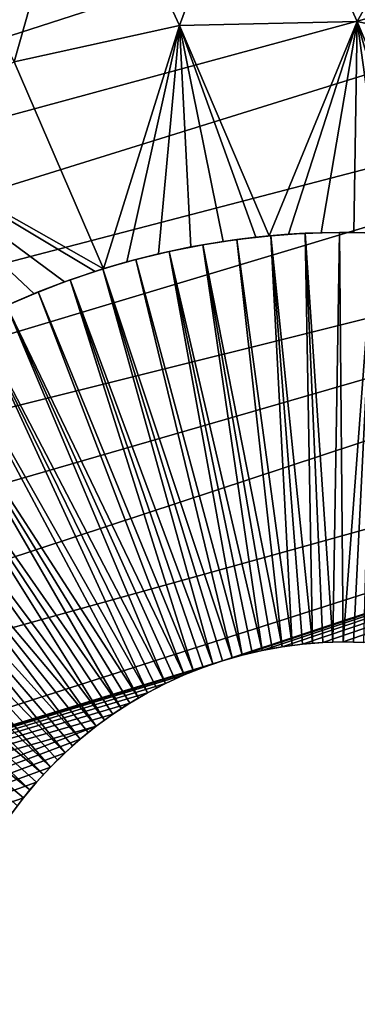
# Model space of a CAD drawing. Header units: millimetres. Extents: x -50 to 50, y -50 to 50.
# Tile 445 of 562: x 36.4 to 38.3, y 11.2 to 16.6. Entities that reach past the tile are written whole.
import ezdxf

# ---------------------------------------------------------------- set-up
doc = ezdxf.new("R2010")
doc.units = ezdxf.units.MM
doc.header["$LTSCALE"] = 65.185185
for name, color, linetype in [('36', 7, 'CONTINUOUS'), ('39', 7, 'CONTINUOUS'), ('58', 7, 'CONTINUOUS'), ('59', 7, 'CONTINUOUS'), ('61', 7, 'CONTINUOUS')]:
    doc.layers.add(name, color=color, linetype=linetype)

msp = doc.modelspace()

# ---------------------------------------------------------------- linework, layer by layer
at = {"layer": '36', "color": 15, "linetype": 'Continuous', "true_color": 0xaf503c}
for points in [[(36.7688, 17.7351, -5.5113), (37.7398, 17.7947, -4.9199), (37.2972, 16.5949, -5.5113), (36.7688, 17.7351, -5.5113)], [(37.7398, 17.7947, -4.9199), (38.2728, 16.6172, -4.9199), (37.2972, 16.5949, -5.5113), (37.7398, 17.7947, -4.9199)], [(37.7398, 17.7947, -4.9199), (38.818, 17.5918, -4.3157), (38.2728, 16.6172, -4.9199), (37.7398, 17.7947, -4.9199)], [(35.8634, 17.5154, -6.0897), (36.7688, 17.7351, -5.5113), (36.3892, 16.3947, -6.0897), (35.8634, 17.5154, -6.0897)], [(36.7688, 17.7351, -5.5113), (37.2972, 16.5949, -5.5113), (36.3892, 16.3947, -6.0897), (36.7688, 17.7351, -5.5113)], [(38.818, 17.5918, -4.3157), (39.3441, 16.3812, -4.3157), (38.2728, 16.6172, -4.9199), (38.818, 17.5918, -4.3157)], [(37.2972, 16.5949, -5.5113), (38.2728, 16.6172, -4.9199), (37.7902, 15.4397, -5.5112), (37.2972, 16.5949, -5.5113)], [(37.7902, 15.4397, -5.5112), (38.2728, 16.6172, -4.9199), (37.8964, 15.4484, -5.4455), (37.7902, 15.4397, -5.5112)], [(37.8964, 15.4484, -5.4455), (38.2728, 16.6172, -4.9199), (38.0758, 15.4572, -5.3354), (37.8964, 15.4484, -5.4455)], [(38.0758, 15.4572, -5.3354), (38.2728, 16.6172, -4.9199), (38.2549, 15.4589, -5.2265), (38.0758, 15.4572, -5.3354)], [(38.2549, 15.4589, -5.2265), (38.2728, 16.6172, -4.9199), (38.4333, 15.4535, -5.1191), (38.2549, 15.4589, -5.2265)], [(38.2728, 16.6172, -4.9199), (38.7691, 15.424, -4.9198), (38.6107, 15.441, -5.0133), (38.2728, 16.6172, -4.9199)], [(38.2728, 16.6172, -4.9199), (38.6107, 15.441, -5.0133), (38.4333, 15.4535, -5.1191), (38.2728, 16.6172, -4.9199)], [(38.2728, 16.6172, -4.9199), (39.3441, 16.3812, -4.3157), (38.7691, 15.424, -4.9198), (38.2728, 16.6172, -4.9199)], [(36.3892, 16.3947, -6.0897), (37.2972, 16.5949, -5.5113), (36.8798, 15.2588, -6.0897), (36.3892, 16.3947, -6.0897)], [(36.8798, 15.2588, -6.0897), (37.2972, 16.5949, -5.5113), (37.0081, 15.2963, -6.0064), (36.8798, 15.2588, -6.0897)], [(37.0081, 15.2963, -6.0064), (37.2972, 16.5949, -5.5113), (37.183, 15.3409, -5.8938), (37.0081, 15.2963, -6.0064)], [(37.183, 15.3409, -5.8938), (37.2972, 16.5949, -5.5113), (37.3599, 15.3786, -5.7811), (37.183, 15.3409, -5.8938)], [(37.3599, 15.3786, -5.7811), (37.2972, 16.5949, -5.5113), (37.538, 15.409, -5.6686), (37.3599, 15.3786, -5.7811)], [(37.2972, 16.5949, -5.5113), (37.7902, 15.4397, -5.5112), (37.717, 15.4323, -5.5567), (37.2972, 16.5949, -5.5113)], [(37.2972, 16.5949, -5.5113), (37.717, 15.4323, -5.5567), (37.538, 15.409, -5.6686), (37.2972, 16.5949, -5.5113)], [(36.3892, 16.3947, -6.0897), (36.8798, 15.2588, -6.0897), (35.5549, 16.01, -6.655), (36.3892, 16.3947, -6.0897)], [(36.337, 15.0519, -6.4491), (35.5549, 16.01, -6.655), (36.4992, 15.1222, -6.3405), (36.337, 15.0519, -6.4491)], [(36.4992, 15.1222, -6.3405), (35.5549, 16.01, -6.655), (36.6656, 15.1867, -6.2301), (36.4992, 15.1222, -6.3405)], [(36.8798, 15.2588, -6.0897), (36.8353, 15.2448, -6.1187), (35.5549, 16.01, -6.655), (36.8798, 15.2588, -6.0897)], [(35.5549, 16.01, -6.655), (36.8353, 15.2448, -6.1187), (36.6656, 15.1867, -6.2301), (35.5549, 16.01, -6.655)]]:
    msp.add_3dface(points, dxfattribs=at)
at = {"layer": '39', "color": 15, "linetype": 'Continuous', "true_color": 0xaf503c}
for points in [[(26.4181, 16.2183, 4.5), (44.5807, 21.9666, 4.5), (26.0449, 16.8112, 4.5), (26.4181, 16.2183, 4.5)], [(44.9657, 21.1673, 4.5), (44.5807, 21.9666, 4.5), (26.4181, 16.2183, 4.5), (44.9657, 21.1673, 4.5)], [(26.7778, 15.617, 4.5), (44.9657, 21.1673, 4.5), (26.4181, 16.2183, 4.5), (26.7778, 15.617, 4.5)], [(45.3362, 20.3614, 4.5), (44.9657, 21.1673, 4.5), (26.7778, 15.617, 4.5), (45.3362, 20.3614, 4.5)], [(27.1238, 15.0078, 4.5), (45.3362, 20.3614, 4.5), (26.7778, 15.617, 4.5), (27.1238, 15.0078, 4.5)], [(27.456, 14.3909, 4.5), (45.3362, 20.3614, 4.5), (27.1238, 15.0078, 4.5), (27.456, 14.3909, 4.5)], [(45.6924, 19.5488, 4.5), (45.3362, 20.3614, 4.5), (27.456, 14.3909, 4.5), (45.6924, 19.5488, 4.5)], [(27.7742, 13.7667, 4.5), (45.6924, 19.5488, 4.5), (27.456, 14.3909, 4.5), (27.7742, 13.7667, 4.5)], [(46.034, 18.7301, 4.5), (45.6924, 19.5488, 4.5), (27.7742, 13.7667, 4.5), (46.034, 18.7301, 4.5)], [(28.0781, 13.1355, 4.5), (46.034, 18.7301, 4.5), (27.7742, 13.7667, 4.5), (28.0781, 13.1355, 4.5)], [(46.361, 17.9054, 4.5), (46.034, 18.7301, 4.5), (28.0781, 13.1355, 4.5), (46.361, 17.9054, 4.5)], [(28.3678, 12.4975, 4.5), (46.361, 17.9054, 4.5), (28.0781, 13.1355, 4.5), (28.3678, 12.4975, 4.5)], [(46.6731, 17.075, 4.5), (46.361, 17.9054, 4.5), (28.3678, 12.4975, 4.5), (46.6731, 17.075, 4.5)], [(28.6429, 11.8532, 4.5), (46.6731, 17.075, 4.5), (28.3678, 12.4975, 4.5), (28.6429, 11.8532, 4.5)], [(28.9034, 11.2027, 4.5), (46.6731, 17.075, 4.5), (28.6429, 11.8532, 4.5), (28.9034, 11.2027, 4.5)], [(46.9704, 16.2392, 4.5), (46.6731, 17.075, 4.5), (28.9034, 11.2027, 4.5), (46.9704, 16.2392, 4.5)], [(29.1491, 10.5466, 4.5), (46.9704, 16.2392, 4.5), (28.9034, 11.2027, 4.5), (29.1491, 10.5466, 4.5)], [(46.9704, 16.2392, 4.5), (29.1491, 10.5466, 4.5), (37.5337, 13.1058, 4.5), (46.9704, 16.2392, 4.5)], [(37.6415, 13.1368, 4.5), (46.9704, 16.2392, 4.5), (37.5337, 13.1058, 4.5), (37.6415, 13.1368, 4.5)], [(37.7508, 13.1623, 4.5), (46.9704, 16.2392, 4.5), (37.6415, 13.1368, 4.5), (37.7508, 13.1623, 4.5)], [(37.8611, 13.1823, 4.5), (46.9704, 16.2392, 4.5), (37.7508, 13.1623, 4.5), (37.8611, 13.1823, 4.5)], [(37.9724, 13.1968, 4.5), (46.9704, 16.2392, 4.5), (37.8611, 13.1823, 4.5), (37.9724, 13.1968, 4.5)], [(38.0842, 13.2057, 4.5), (46.9704, 16.2392, 4.5), (37.9724, 13.1968, 4.5), (38.0842, 13.2057, 4.5)], [(38.1964, 13.2091, 4.5), (46.9704, 16.2392, 4.5), (38.0842, 13.2057, 4.5), (38.1964, 13.2091, 4.5)], [(38.3085, 13.2069, 4.5), (46.9704, 16.2392, 4.5), (38.1964, 13.2091, 4.5), (38.3085, 13.2069, 4.5)], [(37.5337, 13.1058, 4.5), (29.1491, 10.5466, 4.5), (37.4275, 13.0696, 4.5), (37.5337, 13.1058, 4.5)], [(37.4275, 13.0696, 4.5), (29.1491, 10.5466, 4.5), (37.3233, 13.0281, 4.5), (37.4275, 13.0696, 4.5)], [(37.3233, 13.0281, 4.5), (29.1491, 10.5466, 4.5), (37.2213, 12.9814, 4.5), (37.3233, 13.0281, 4.5)], [(37.2213, 12.9814, 4.5), (29.1491, 10.5466, 4.5), (37.1216, 12.9297, 4.5), (37.2213, 12.9814, 4.5)], [(37.1216, 12.9297, 4.5), (29.1491, 10.5466, 4.5), (37.0248, 12.8732, 4.5), (37.1216, 12.9297, 4.5)], [(37.0248, 12.8732, 4.5), (29.1491, 10.5466, 4.5), (36.9309, 12.8118, 4.5), (37.0248, 12.8732, 4.5)], [(36.9309, 12.8118, 4.5), (29.1491, 10.5466, 4.5), (36.8401, 12.7459, 4.5), (36.9309, 12.8118, 4.5)], [(29.1491, 10.5466, 4.5), (29.38, 9.8851, 4.5), (36.8401, 12.7459, 4.5), (29.1491, 10.5466, 4.5)], [(36.8401, 12.7459, 4.5), (29.38, 9.8851, 4.5), (36.7527, 12.6755, 4.5), (36.8401, 12.7459, 4.5)], [(36.7527, 12.6755, 4.5), (29.38, 9.8851, 4.5), (36.669, 12.6008, 4.5), (36.7527, 12.6755, 4.5)], [(36.669, 12.6008, 4.5), (29.38, 9.8851, 4.5), (36.5891, 12.5221, 4.5), (36.669, 12.6008, 4.5)], [(36.5891, 12.5221, 4.5), (29.38, 9.8851, 4.5), (36.5132, 12.4395, 4.5), (36.5891, 12.5221, 4.5)], [(36.5132, 12.4395, 4.5), (29.38, 9.8851, 4.5), (36.4415, 12.3532, 4.5), (36.5132, 12.4395, 4.5)], [(36.4415, 12.3532, 4.5), (29.38, 9.8851, 4.5), (36.3742, 12.2634, 4.5), (36.4415, 12.3532, 4.5)]]:
    msp.add_3dface(points, dxfattribs=at)
at = {"layer": '58', "color": 15, "linetype": 'Continuous', "true_color": 0xaf503c}
for points in [[(37.9724, 13.1968, 4.5), (37.8611, 13.1823, 4.5), (37.9724, 13.1968, -0.5), (37.9724, 13.1968, 4.5)], [(37.9724, 13.1968, -0.5), (37.8611, 13.1823, 4.5), (37.9167, 13.1902, -0.5), (37.9724, 13.1968, -0.5)], [(38.0842, 13.2057, -0.5), (37.9724, 13.1968, 4.5), (38.0282, 13.202, -0.5), (38.0842, 13.2057, -0.5)], [(38.0842, 13.2057, 4.5), (37.9724, 13.1968, 4.5), (38.0842, 13.2057, -0.5), (38.0842, 13.2057, 4.5)], [(38.0282, 13.202, -0.5), (37.9724, 13.1968, 4.5), (37.9724, 13.1968, -0.5), (38.0282, 13.202, -0.5)], [(38.1964, 13.2091, -0.5), (38.0842, 13.2057, 4.5), (38.1403, 13.2081, -0.5), (38.1964, 13.2091, -0.5)], [(38.1964, 13.2091, 4.5), (38.0842, 13.2057, 4.5), (38.1964, 13.2091, -0.5), (38.1964, 13.2091, 4.5)], [(38.1403, 13.2081, -0.5), (38.0842, 13.2057, 4.5), (38.0842, 13.2057, -0.5), (38.1403, 13.2081, -0.5)], [(38.3085, 13.2069, 4.5), (38.1964, 13.2091, 4.5), (38.3085, 13.2069, -0.5), (38.3085, 13.2069, 4.5)], [(38.2525, 13.2087, -0.5), (38.1964, 13.2091, 4.5), (38.1964, 13.2091, -0.5), (38.2525, 13.2087, -0.5)], [(38.3085, 13.2069, -0.5), (38.1964, 13.2091, 4.5), (38.2525, 13.2087, -0.5), (38.3085, 13.2069, -0.5)], [(37.7508, 13.1623, -0.5), (37.6415, 13.1368, 4.5), (37.696, 13.1502, -0.5), (37.7508, 13.1623, -0.5)], [(37.7508, 13.1623, 4.5), (37.6415, 13.1368, 4.5), (37.7508, 13.1623, -0.5), (37.7508, 13.1623, 4.5)], [(37.696, 13.1502, -0.5), (37.6415, 13.1368, 4.5), (37.6415, 13.1368, -0.5), (37.696, 13.1502, -0.5)], [(37.8611, 13.1823, -0.5), (37.7508, 13.1623, 4.5), (37.8058, 13.173, -0.5), (37.8611, 13.1823, -0.5)], [(37.8611, 13.1823, 4.5), (37.7508, 13.1623, 4.5), (37.8611, 13.1823, -0.5), (37.8611, 13.1823, 4.5)], [(37.8058, 13.173, -0.5), (37.7508, 13.1623, 4.5), (37.7508, 13.1623, -0.5), (37.8058, 13.173, -0.5)], [(37.9167, 13.1902, -0.5), (37.8611, 13.1823, 4.5), (37.8611, 13.1823, -0.5), (37.9167, 13.1902, -0.5)], [(37.5337, 13.1058, -0.5), (37.4275, 13.0696, 4.5), (37.4804, 13.0884, -0.5), (37.5337, 13.1058, -0.5)], [(37.5337, 13.1058, 4.5), (37.4275, 13.0696, 4.5), (37.5337, 13.1058, -0.5), (37.5337, 13.1058, 4.5)], [(37.4804, 13.0884, -0.5), (37.4275, 13.0696, 4.5), (37.4275, 13.0696, -0.5), (37.4804, 13.0884, -0.5)], [(37.6415, 13.1368, -0.5), (37.5337, 13.1058, 4.5), (37.5874, 13.122, -0.5), (37.6415, 13.1368, -0.5)], [(37.6415, 13.1368, 4.5), (37.5337, 13.1058, 4.5), (37.6415, 13.1368, -0.5), (37.6415, 13.1368, 4.5)], [(37.5874, 13.122, -0.5), (37.5337, 13.1058, 4.5), (37.5337, 13.1058, -0.5), (37.5874, 13.122, -0.5)], [(37.4275, 13.0696, -0.5), (37.3233, 13.0281, 4.5), (37.3751, 13.0495, -0.5), (37.4275, 13.0696, -0.5)], [(37.4275, 13.0696, 4.5), (37.3233, 13.0281, 4.5), (37.4275, 13.0696, -0.5), (37.4275, 13.0696, 4.5)], [(37.3751, 13.0495, -0.5), (37.3233, 13.0281, 4.5), (37.3233, 13.0281, -0.5), (37.3751, 13.0495, -0.5)], [(37.2213, 12.9814, 4.5), (37.1216, 12.9297, 4.5), (37.2212, 12.9814, -0.5), (37.2213, 12.9814, 4.5)], [(37.2212, 12.9814, -0.5), (37.1216, 12.9297, 4.5), (37.1711, 12.9562, -0.5), (37.2212, 12.9814, -0.5)], [(37.272, 13.0054, -0.5), (37.2213, 12.9814, 4.5), (37.2212, 12.9814, -0.5), (37.272, 13.0054, -0.5)], [(37.3233, 13.0281, 4.5), (37.2213, 12.9814, 4.5), (37.3233, 13.0281, -0.5), (37.3233, 13.0281, 4.5)], [(37.3233, 13.0281, -0.5), (37.2213, 12.9814, 4.5), (37.272, 13.0054, -0.5), (37.3233, 13.0281, -0.5)], [(37.1217, 12.9297, -0.5), (37.0248, 12.8732, 4.5), (37.0729, 12.9021, -0.5), (37.1217, 12.9297, -0.5)], [(37.1216, 12.9297, 4.5), (37.0248, 12.8732, 4.5), (37.1217, 12.9297, -0.5), (37.1216, 12.9297, 4.5)], [(37.1711, 12.9562, -0.5), (37.1216, 12.9297, 4.5), (37.1217, 12.9297, -0.5), (37.1711, 12.9562, -0.5)], [(37.0248, 12.8732, 4.5), (36.9309, 12.8118, 4.5), (37.0248, 12.8732, -0.5), (37.0248, 12.8732, 4.5)], [(37.0248, 12.8732, -0.5), (36.9309, 12.8118, 4.5), (36.9774, 12.8431, -0.5), (37.0248, 12.8732, -0.5)], [(37.0729, 12.9021, -0.5), (37.0248, 12.8732, 4.5), (37.0248, 12.8732, -0.5), (37.0729, 12.9021, -0.5)], [(36.9774, 12.8431, -0.5), (36.9309, 12.8118, 4.5), (36.9308, 12.8118, -0.5), (36.9774, 12.8431, -0.5)], [(36.9309, 12.8118, 4.5), (36.8401, 12.7459, 4.5), (36.9308, 12.8118, -0.5), (36.9309, 12.8118, 4.5)], [(36.9308, 12.8118, -0.5), (36.8401, 12.7459, 4.5), (36.8851, 12.7794, -0.5), (36.9308, 12.8118, -0.5)], [(36.8851, 12.7794, -0.5), (36.8401, 12.7459, 4.5), (36.8401, 12.7459, -0.5), (36.8851, 12.7794, -0.5)], [(36.8401, 12.7459, 4.5), (36.7527, 12.6755, 4.5), (36.8401, 12.7459, -0.5), (36.8401, 12.7459, 4.5)], [(36.8401, 12.7459, -0.5), (36.7527, 12.6755, 4.5), (36.796, 12.7112, -0.5), (36.8401, 12.7459, -0.5)], [(36.796, 12.7112, -0.5), (36.7527, 12.6755, 4.5), (36.7527, 12.6755, -0.5), (36.796, 12.7112, -0.5)], [(36.7527, 12.6755, 4.5), (36.669, 12.6008, 4.5), (36.7527, 12.6755, -0.5), (36.7527, 12.6755, 4.5)], [(36.7527, 12.6755, -0.5), (36.669, 12.6008, 4.5), (36.7104, 12.6387, -0.5), (36.7527, 12.6755, -0.5)], [(36.669, 12.6008, -0.5), (36.5891, 12.5221, 4.5), (36.6285, 12.562, -0.5), (36.669, 12.6008, -0.5)], [(36.669, 12.6008, 4.5), (36.5891, 12.5221, 4.5), (36.669, 12.6008, -0.5), (36.669, 12.6008, 4.5)], [(36.7104, 12.6387, -0.5), (36.669, 12.6008, 4.5), (36.669, 12.6008, -0.5), (36.7104, 12.6387, -0.5)], [(36.6285, 12.562, -0.5), (36.5891, 12.5221, 4.5), (36.5891, 12.5221, -0.5), (36.6285, 12.562, -0.5)], [(36.5891, 12.5221, -0.5), (36.5132, 12.4395, 4.5), (36.5506, 12.4813, -0.5), (36.5891, 12.5221, -0.5)], [(36.5891, 12.5221, 4.5), (36.5132, 12.4395, 4.5), (36.5891, 12.5221, -0.5), (36.5891, 12.5221, 4.5)], [(36.5132, 12.4395, 4.5), (36.4415, 12.3532, 4.5), (36.5132, 12.4395, -0.5), (36.5132, 12.4395, 4.5)], [(36.5132, 12.4395, -0.5), (36.4415, 12.3532, 4.5), (36.4768, 12.3968, -0.5), (36.5132, 12.4395, -0.5)], [(36.5506, 12.4813, -0.5), (36.5132, 12.4395, 4.5), (36.5132, 12.4395, -0.5), (36.5506, 12.4813, -0.5)], [(36.4768, 12.3968, -0.5), (36.4415, 12.3532, 4.5), (36.4415, 12.3532, -0.5), (36.4768, 12.3968, -0.5)], [(36.4415, 12.3532, 4.5), (36.3742, 12.2634, 4.5), (36.4415, 12.3532, -0.5), (36.4415, 12.3532, 4.5)], [(36.4415, 12.3532, -0.5), (36.3742, 12.2634, 4.5), (36.4073, 12.3087, -0.5), (36.4415, 12.3532, -0.5)]]:
    msp.add_3dface(points, dxfattribs=at)
at = {"layer": '59', "color": 15, "linetype": 'Continuous', "true_color": 0xaf503c}
for points in [[(37.4262, 15.3908, -2.75), (37.538, 15.409, -5.6686), (37.6124, 15.4196, -2.75), (37.4262, 15.3908, -2.75)], [(37.538, 15.409, -5.6686), (37.717, 15.4323, -5.5567), (37.6124, 15.4196, -2.75), (37.538, 15.409, -5.6686)], [(37.6124, 15.4196, -2.75), (37.7902, 15.4397, -5.5112), (37.7997, 15.4406, -2.75), (37.6124, 15.4196, -2.75)], [(37.717, 15.4323, -5.5567), (37.7902, 15.4397, -5.5112), (37.6124, 15.4196, -2.75), (37.717, 15.4323, -5.5567)], [(37.7902, 15.4397, -5.5112), (37.8964, 15.4484, -5.4455), (37.7997, 15.4406, -2.75), (37.7902, 15.4397, -5.5112)], [(37.7997, 15.4406, -2.75), (37.8964, 15.4484, -5.4455), (37.9878, 15.4538, -2.75), (37.7997, 15.4406, -2.75)], [(37.8964, 15.4484, -5.4455), (38.0758, 15.4572, -5.3354), (37.9878, 15.4538, -2.75), (37.8964, 15.4484, -5.4455)], [(37.9878, 15.4538, -2.75), (38.0758, 15.4572, -5.3354), (38.1762, 15.459, -2.75), (37.9878, 15.4538, -2.75)], [(38.0758, 15.4572, -5.3354), (38.2549, 15.4589, -5.2265), (38.1762, 15.459, -2.75), (38.0758, 15.4572, -5.3354)], [(38.1762, 15.459, -2.75), (38.2549, 15.4589, -5.2265), (38.3646, 15.4564, -2.75), (38.1762, 15.459, -2.75)], [(38.2549, 15.4589, -5.2265), (38.4333, 15.4535, -5.1191), (38.3646, 15.4564, -2.75), (38.2549, 15.4589, -5.2265)], [(37.183, 15.3409, -5.8938), (37.3599, 15.3786, -5.7811), (37.2413, 15.3542, -2.75), (37.183, 15.3409, -5.8938)], [(37.2413, 15.3542, -2.75), (37.3599, 15.3786, -5.7811), (37.4262, 15.3908, -2.75), (37.2413, 15.3542, -2.75)], [(37.3599, 15.3786, -5.7811), (37.538, 15.409, -5.6686), (37.4262, 15.3908, -2.75), (37.3599, 15.3786, -5.7811)], [(36.8769, 15.2579, -2.75), (37.0081, 15.2963, -6.0064), (37.0581, 15.3098, -2.75), (36.8769, 15.2579, -2.75)], [(37.0081, 15.2963, -6.0064), (37.183, 15.3409, -5.8938), (37.0581, 15.3098, -2.75), (37.0081, 15.2963, -6.0064)], [(37.0581, 15.3098, -2.75), (37.183, 15.3409, -5.8938), (37.2413, 15.3542, -2.75), (37.0581, 15.3098, -2.75)], [(36.698, 15.1984, -2.75), (36.8353, 15.2448, -6.1187), (36.8769, 15.2579, -2.75), (36.698, 15.1984, -2.75)], [(36.8353, 15.2448, -6.1187), (36.8798, 15.2588, -6.0897), (36.8769, 15.2579, -2.75), (36.8353, 15.2448, -6.1187)], [(36.8798, 15.2588, -6.0897), (37.0081, 15.2963, -6.0064), (36.8769, 15.2579, -2.75), (36.8798, 15.2588, -6.0897)], [(36.5218, 15.1315, -2.75), (36.6656, 15.1867, -6.2301), (36.698, 15.1984, -2.75), (36.5218, 15.1315, -2.75)], [(36.6656, 15.1867, -6.2301), (36.8353, 15.2448, -6.1187), (36.698, 15.1984, -2.75), (36.6656, 15.1867, -6.2301)], [(36.4992, 15.1222, -6.3405), (36.6656, 15.1867, -6.2301), (36.5218, 15.1315, -2.75), (36.4992, 15.1222, -6.3405)], [(36.337, 15.0519, -6.4491), (36.4992, 15.1222, -6.3405), (36.3486, 15.0572, -2.75), (36.337, 15.0519, -6.4491)], [(36.3486, 15.0572, -2.75), (36.4992, 15.1222, -6.3405), (36.5218, 15.1315, -2.75), (36.3486, 15.0572, -2.75)]]:
    msp.add_3dface(points, dxfattribs=at)
at = {"layer": '61', "color": 15, "linetype": 'Continuous', "true_color": 0xaf503c}
for points in [[(37.8611, 13.1823, -0.5), (37.4262, 15.3908, -2.75), (37.6124, 15.4196, -2.75), (37.8611, 13.1823, -0.5)], [(37.9167, 13.1902, -0.5), (37.6124, 15.4196, -2.75), (37.7997, 15.4406, -2.75), (37.9167, 13.1902, -0.5)], [(37.9167, 13.1902, -0.5), (37.8611, 13.1823, -0.5), (37.6124, 15.4196, -2.75), (37.9167, 13.1902, -0.5)], [(38.0282, 13.202, -0.5), (37.7997, 15.4406, -2.75), (37.9878, 15.4538, -2.75), (38.0282, 13.202, -0.5)], [(38.0282, 13.202, -0.5), (37.9724, 13.1968, -0.5), (37.7997, 15.4406, -2.75), (38.0282, 13.202, -0.5)], [(37.9724, 13.1968, -0.5), (37.9167, 13.1902, -0.5), (37.7997, 15.4406, -2.75), (37.9724, 13.1968, -0.5)], [(38.1403, 13.2081, -0.5), (37.9878, 15.4538, -2.75), (38.1762, 15.459, -2.75), (38.1403, 13.2081, -0.5)], [(38.1403, 13.2081, -0.5), (38.0842, 13.2057, -0.5), (37.9878, 15.4538, -2.75), (38.1403, 13.2081, -0.5)], [(38.0842, 13.2057, -0.5), (38.0282, 13.202, -0.5), (37.9878, 15.4538, -2.75), (38.0842, 13.2057, -0.5)], [(38.1964, 13.2091, -0.5), (38.1403, 13.2081, -0.5), (38.1762, 15.459, -2.75), (38.1964, 13.2091, -0.5)], [(38.1964, 13.2091, -0.5), (38.1762, 15.459, -2.75), (38.3646, 15.4564, -2.75), (38.1964, 13.2091, -0.5)], [(38.2525, 13.2087, -0.5), (38.1964, 13.2091, -0.5), (38.3646, 15.4564, -2.75), (38.2525, 13.2087, -0.5)], [(38.3085, 13.2069, -0.5), (38.2525, 13.2087, -0.5), (38.3646, 15.4564, -2.75), (38.3085, 13.2069, -0.5)], [(37.7508, 13.1623, -0.5), (37.2413, 15.3542, -2.75), (37.4262, 15.3908, -2.75), (37.7508, 13.1623, -0.5)], [(37.8611, 13.1823, -0.5), (37.8058, 13.173, -0.5), (37.4262, 15.3908, -2.75), (37.8611, 13.1823, -0.5)], [(37.8058, 13.173, -0.5), (37.7508, 13.1623, -0.5), (37.4262, 15.3908, -2.75), (37.8058, 13.173, -0.5)], [(37.5874, 13.122, -0.5), (36.8769, 15.2579, -2.75), (37.0581, 15.3098, -2.75), (37.5874, 13.122, -0.5)], [(37.6415, 13.1368, -0.5), (37.0581, 15.3098, -2.75), (37.2413, 15.3542, -2.75), (37.6415, 13.1368, -0.5)], [(37.6415, 13.1368, -0.5), (37.5874, 13.122, -0.5), (37.0581, 15.3098, -2.75), (37.6415, 13.1368, -0.5)], [(37.7508, 13.1623, -0.5), (37.696, 13.1502, -0.5), (37.2413, 15.3542, -2.75), (37.7508, 13.1623, -0.5)], [(37.696, 13.1502, -0.5), (37.6415, 13.1368, -0.5), (37.2413, 15.3542, -2.75), (37.696, 13.1502, -0.5)], [(37.4804, 13.0884, -0.5), (36.698, 15.1984, -2.75), (36.8769, 15.2579, -2.75), (37.4804, 13.0884, -0.5)], [(37.5874, 13.122, -0.5), (37.5337, 13.1058, -0.5), (36.8769, 15.2579, -2.75), (37.5874, 13.122, -0.5)], [(37.5337, 13.1058, -0.5), (37.4804, 13.0884, -0.5), (36.8769, 15.2579, -2.75), (37.5337, 13.1058, -0.5)], [(37.3751, 13.0495, -0.5), (36.5218, 15.1315, -2.75), (36.698, 15.1984, -2.75), (37.3751, 13.0495, -0.5)], [(37.4804, 13.0884, -0.5), (37.4275, 13.0696, -0.5), (36.698, 15.1984, -2.75), (37.4804, 13.0884, -0.5)], [(37.4275, 13.0696, -0.5), (37.3751, 13.0495, -0.5), (36.698, 15.1984, -2.75), (37.4275, 13.0696, -0.5)], [(37.3233, 13.0281, -0.5), (36.3486, 15.0572, -2.75), (36.5218, 15.1315, -2.75), (37.3233, 13.0281, -0.5)], [(37.3751, 13.0495, -0.5), (37.3233, 13.0281, -0.5), (36.5218, 15.1315, -2.75), (37.3751, 13.0495, -0.5)], [(37.2212, 12.9814, -0.5), (36.1786, 14.9758, -2.75), (36.3486, 15.0572, -2.75), (37.2212, 12.9814, -0.5)], [(37.3233, 13.0281, -0.5), (37.272, 13.0054, -0.5), (36.3486, 15.0572, -2.75), (37.3233, 13.0281, -0.5)], [(37.272, 13.0054, -0.5), (37.2212, 12.9814, -0.5), (36.3486, 15.0572, -2.75), (37.272, 13.0054, -0.5)], [(37.1217, 12.9297, -0.5), (36.0122, 14.8873, -2.75), (36.1786, 14.9758, -2.75), (37.1217, 12.9297, -0.5)], [(37.2212, 12.9814, -0.5), (37.1711, 12.9562, -0.5), (36.1786, 14.9758, -2.75), (37.2212, 12.9814, -0.5)], [(37.1711, 12.9562, -0.5), (37.1217, 12.9297, -0.5), (36.1786, 14.9758, -2.75), (37.1711, 12.9562, -0.5)], [(37.0729, 12.9021, -0.5), (35.8496, 14.7919, -2.75), (36.0122, 14.8873, -2.75), (37.0729, 12.9021, -0.5)], [(37.1217, 12.9297, -0.5), (37.0729, 12.9021, -0.5), (36.0122, 14.8873, -2.75), (37.1217, 12.9297, -0.5)], [(36.9774, 12.8431, -0.5), (35.6912, 14.6898, -2.75), (35.8496, 14.7919, -2.75), (36.9774, 12.8431, -0.5)], [(37.0729, 12.9021, -0.5), (37.0248, 12.8732, -0.5), (35.8496, 14.7919, -2.75), (37.0729, 12.9021, -0.5)], [(37.0248, 12.8732, -0.5), (36.9774, 12.8431, -0.5), (35.8496, 14.7919, -2.75), (37.0248, 12.8732, -0.5)], [(36.8851, 12.7794, -0.5), (35.5372, 14.5812, -2.75), (35.6912, 14.6898, -2.75), (36.8851, 12.7794, -0.5)], [(36.9774, 12.8431, -0.5), (36.9308, 12.8118, -0.5), (35.6912, 14.6898, -2.75), (36.9774, 12.8431, -0.5)], [(36.9308, 12.8118, -0.5), (36.8851, 12.7794, -0.5), (35.6912, 14.6898, -2.75), (36.9308, 12.8118, -0.5)], [(36.8401, 12.7459, -0.5), (35.3879, 14.4662, -2.75), (35.5372, 14.5812, -2.75), (36.8401, 12.7459, -0.5)], [(36.8851, 12.7794, -0.5), (36.8401, 12.7459, -0.5), (35.5372, 14.5812, -2.75), (36.8851, 12.7794, -0.5)], [(36.7527, 12.6755, -0.5), (35.2435, 14.345, -2.75), (35.3879, 14.4662, -2.75), (36.7527, 12.6755, -0.5)], [(36.8401, 12.7459, -0.5), (36.796, 12.7112, -0.5), (35.3879, 14.4662, -2.75), (36.8401, 12.7459, -0.5)], [(36.796, 12.7112, -0.5), (36.7527, 12.6755, -0.5), (35.3879, 14.4662, -2.75), (36.796, 12.7112, -0.5)], [(36.669, 12.6008, -0.5), (35.1043, 14.2179, -2.75), (35.2435, 14.345, -2.75), (36.669, 12.6008, -0.5)], [(36.7527, 12.6755, -0.5), (36.7104, 12.6387, -0.5), (35.2435, 14.345, -2.75), (36.7527, 12.6755, -0.5)], [(36.7104, 12.6387, -0.5), (36.669, 12.6008, -0.5), (35.2435, 14.345, -2.75), (36.7104, 12.6387, -0.5)], [(36.5891, 12.5221, -0.5), (34.9705, 14.0851, -2.75), (35.1043, 14.2179, -2.75), (36.5891, 12.5221, -0.5)], [(36.669, 12.6008, -0.5), (36.6285, 12.562, -0.5), (35.1043, 14.2179, -2.75), (36.669, 12.6008, -0.5)], [(36.6285, 12.562, -0.5), (36.5891, 12.5221, -0.5), (35.1043, 14.2179, -2.75), (36.6285, 12.562, -0.5)], [(36.5506, 12.4813, -0.5), (34.8425, 13.9468, -2.75), (34.9705, 14.0851, -2.75), (36.5506, 12.4813, -0.5)], [(36.5891, 12.5221, -0.5), (36.5506, 12.4813, -0.5), (34.9705, 14.0851, -2.75), (36.5891, 12.5221, -0.5)], [(36.4768, 12.3968, -0.5), (34.7203, 13.8033, -2.75), (34.8425, 13.9468, -2.75), (36.4768, 12.3968, -0.5)], [(36.5506, 12.4813, -0.5), (36.5132, 12.4395, -0.5), (34.8425, 13.9468, -2.75), (36.5506, 12.4813, -0.5)], [(36.5132, 12.4395, -0.5), (36.4768, 12.3968, -0.5), (34.8425, 13.9468, -2.75), (36.5132, 12.4395, -0.5)], [(36.4768, 12.3968, -0.5), (36.4415, 12.3532, -0.5), (34.7203, 13.8033, -2.75), (36.4768, 12.3968, -0.5)], [(36.4415, 12.3532, -0.5), (36.4073, 12.3087, -0.5), (34.7203, 13.8033, -2.75), (36.4415, 12.3532, -0.5)]]:
    msp.add_3dface(points, dxfattribs=at)

doc.saveas('drawing.dxf')
